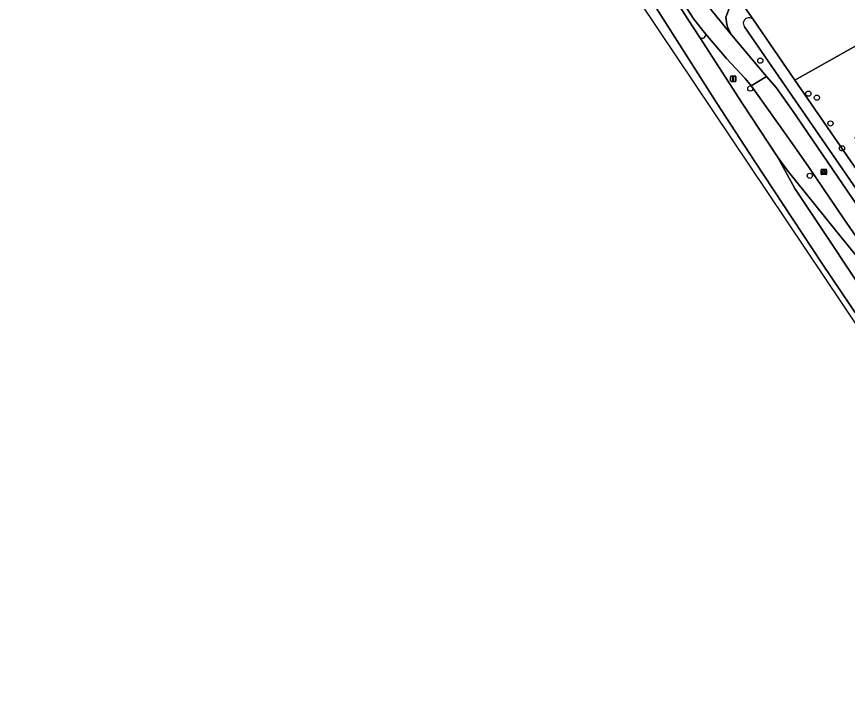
# Model space of a CAD drawing. Extents: x 157767 to 159172, y 387839 to 389425.
# Drawn here: x 158248.5 to 158404.2, y 387844.2 to 387969.9 of the extents above; entities that cross this region are included whole.
import ezdxf

# ---------------------------------------------------------------- set-up
doc = ezdxf.new("R2010")
doc.units = 0
for name, color, linetype in [('IMGEO_Berm_groen', 7, 'Continuous'), ('IMGEO_Berm_open', 7, 'Continuous'), ('IMGEO_Boom', 7, 'Continuous'), ('IMGEO_Brandkraan', 7, 'Continuous'), ('IMGEO_Erf', 7, 'Continuous'), ('IMGEO_Fietspad_gesloten', 7, 'Continuous'), ('IMGEO_Fietspad_open', 7, 'Continuous'), ('IMGEO_Groenvoorziening', 7, 'Continuous'), ('IMGEO_Hek', 7, 'Continuous'), ('IMGEO_Lichtmast', 7, 'Continuous'), ('IMGEO_Rijbaan_regionaal_gesloten', 7, 'Continuous'), ('IMGEO_Voetpad_open', 7, 'Continuous'), ('IMGEO_Waterloop', 7, 'Continuous')]:
    doc.layers.add(name, color=color, linetype=linetype)

msp = doc.modelspace()

# ---------------------------------------------------------------- linework, layer by layer
at = {"layer": 'IMGEO_Berm_groen'}
for points in [[(158376.58, 387965.96), (158384.48, 387953.68), (158391.12, 387943.61), (158392.96, 387941.13), (158402, 387929.9), (158411.73, 387917.88)], [(158397, 387941.7), (158393.84, 387946.22), (158386.9, 387955.99), (158386.18, 387956.88), (158385.06, 387958.27), (158381.59, 387962.01), (158377.66, 387966.67)], [(158417.36, 387910.14), (158419.18, 387907.44), (158420.01, 387908.01), (158415.77, 387914.21), (158409.21, 387923.86), (158403.56, 387932.02), (158397, 387941.7)]]:
    msp.add_lwpolyline(points, dxfattribs=at)
msp.add_arc((158377.01, 387966.48), 0.673, 230.2422, 16.3727, dxfattribs=at)
at = {"layer": 'IMGEO_Berm_open'}
for points in [[(158348.98, 388013.34), (158352.22, 388006.42), (158355.48, 388000), (158357.28, 387996.46), (158357.57, 387995.9), (158362.41, 387988.3), (158369.45, 387977.03), (158374.43, 387969.22), (158376.58, 387965.96)], [(158377.66, 387966.67), (158375.48, 387969.39), (158368.45, 387980.23)]]:
    msp.add_lwpolyline(points, dxfattribs=at)
msp.add_arc((158377.01, 387966.48), 0.673, 230.2422, 16.3727, dxfattribs=at)
at = {"layer": 'IMGEO_Boom'}
for centre in [(158387.91, 387961.62), (158386.04, 387956.4), (158396.92, 387955.44), (158398.52, 387954.69), (158401.07, 387949.86), (158403.23, 387945.2), (158397.18, 387940.06)]:
    msp.add_circle(centre, 0.489, dxfattribs=at)
at = {"layer": 'IMGEO_Brandkraan'}
for p, q in [((158399.33, 387940.34), (158399.33, 387941.2)), ((158399.4, 387941.27), (158400.25, 387941.27)), ((158399.59, 387940.76), (158399.59, 387940.78)), ((158399.63, 387940.81), (158400.03, 387940.81)), ((158400.02, 387940.73), (158399.63, 387940.73)), ((158399.84, 387940.49), (158399.81, 387940.49)), ((158399.82, 387941.05), (158399.84, 387941.05)), ((158400.07, 387940.78), (158400.07, 387940.76)), ((158400.33, 387941.2), (158400.33, 387940.34)), ((158400.25, 387940.27), (158399.4, 387940.27))]:
    msp.add_line(p, q, dxfattribs=at)
for points in [[(158399.33, 387940.34), (158399.33, 387941.2)], [(158399.4, 387941.27), (158400.25, 387941.27)], [(158400.33, 387941.2), (158400.33, 387940.34)], [(158400.25, 387940.27), (158399.4, 387940.27)]]:
    msp.add_lwpolyline(points, dxfattribs=at)
for centre, radius, start, end in [((158399.4, 387941.2), 0.0765, 91.552, 178.448), ((158399.4, 387941.2), 0.0765, 91.552, 178.448), ((158399.4, 387940.35), 0.0765, 181.552, 268.448), ((158399.4, 387940.35), 0.0765, 181.552, 268.448), ((158399.63, 387940.77), 0.0403, 85.8775, 175.7526), ((158399.62, 387940.76), 0.0366, 178.938, 274.7102), ((158400.03, 387940.77), 0.043, 264.8664, 352.4533), ((158400.03, 387940.78), 0.0386, 1.7309, 96.639), ((158400.25, 387941.2), 0.0765, 1.552, 88.448), ((158400.25, 387941.2), 0.0765, 1.552, 88.448), ((158400.25, 387940.35), 0.0765, 271.552, 358.448), ((158400.25, 387940.35), 0.0765, 271.552, 358.448)]:
    msp.add_arc(centre, radius, start, end, dxfattribs=at)
for centre, major_axis, ratio, start_param, end_param in [((158399.81, 387940.77), (-0.387, 0.002), 0.722429, 4.712389, 7.853982), ((158399.84, 387940.77), (-0.39, 0.002), 0.717154, 1.570796, 4.712389)]:
    msp.add_ellipse(centre, major_axis=major_axis, ratio=ratio, start_param=start_param, end_param=end_param, dxfattribs=at)
at = {"layer": 'IMGEO_Erf'}
msp.add_lwpolyline([(158382.8, 387980.24), (158380.49, 387979.28), (158379.88, 387979.02), (158383.68, 387973.51), (158386.63, 387969.24), (158394.4, 387957.97), (158412.38, 387968.07), (158417.68, 387971.05), (158428.8, 387977.29), (158429.92, 387977.92), (158434.46, 387980.47), (158440.86, 387984.07), (158441.22, 387984.28), (158446.11, 387987.02), (158456.94, 387993.1), (158451.95, 388000), (158401.09, 388069.4)], dxfattribs=at)
at = {"layer": 'IMGEO_Fietspad_gesloten'}
msp.add_lwpolyline([(158436.18, 387885.34), (158438.68, 387886.74), (158394.09, 387952.07), (158390.87, 387956.57), (158389.08, 387958.68), (158386.18, 387956.88), (158386.9, 387955.99), (158393.84, 387946.22), (158397, 387941.7), (158403.56, 387932.02), (158409.21, 387923.86), (158415.77, 387914.21), (158420.01, 387908.01), (158424.48, 387901.48), (158426.88, 387897.99), (158434.27, 387887.23), (158435.75, 387885.07)], close=True, dxfattribs=at)
at = {"layer": 'IMGEO_Fietspad_open'}
msp.add_lwpolyline([(158356.65, 388000), (158357.3, 387998.86), (158358.42, 387996.85), (158359.52, 387994.79), (158364.77, 387985.98), (158368.45, 387980.23), (158375.48, 387969.39), (158377.66, 387966.67), (158381.59, 387962.01), (158385.06, 387958.27), (158386.18, 387956.88), (158389.08, 387958.68), (158382.54, 387966.47), (158378.15, 387971.85), (158376.25, 387974.42), (158374.77, 387976.74), (158373.35, 387979.01), (158370.86, 387982.98), (158365.14, 387992.23)], dxfattribs=at)
at = {"layer": 'IMGEO_Groenvoorziening'}
for points in [[(158386.63, 387969.24), (158383.68, 387973.51), (158382.41, 387972.2), (158381.42, 387969.79), (158381.61, 387968.42), (158381.82, 387967.79), (158382.54, 387966.47), (158389.08, 387958.68), (158390.87, 387956.57), (158394.09, 387952.07), (158438.68, 387886.74), (158446.32, 387875.55), (158447.84, 387876.59), (158451.14, 387878.83), (158405.61, 387947.32)], [(158442.29, 387884.77), (158384.96, 387967.95)], [(158412.38, 387968.07), (158394.4, 387957.97), (158443.93, 387886.21)]]:
    msp.add_lwpolyline(points, dxfattribs=at)
msp.add_arc((158385.78, 387968.61), 1.06, 36.4036, 219.1606, dxfattribs=at)
at = {"layer": 'IMGEO_Hek'}
msp.add_lwpolyline([(158386.63, 387969.24), (158383.68, 387973.51)], dxfattribs=at)
at = {"layer": 'IMGEO_Lichtmast'}
for p, q in [((158382.34, 387957.82), (158382.34, 387958.62)), ((158382.34, 387958.62), (158382.34, 387957.82)), ((158382.44, 387958.72), (158383.23, 387958.72)), ((158383.23, 387958.72), (158382.44, 387958.72)), ((158383.23, 387957.72), (158382.44, 387957.72)), ((158382.44, 387957.72), (158383.23, 387957.72)), ((158383.33, 387958.62), (158383.33, 387957.82)), ((158383.33, 387957.82), (158383.33, 387958.62))]:
    msp.add_line(p, q, dxfattribs=at)
msp.add_lwpolyline([(158382.76, 387958.59), (158382.91, 387958.59), (158382.91, 387957.84), (158382.76, 387957.84), (158382.76, 387958.59)], dxfattribs=at)
for centre, start, end in [((158382.44, 387958.62), 90, 180), ((158382.44, 387958.62), 90, 180), ((158382.44, 387957.82), 180, 270), ((158382.44, 387957.82), 180, 270), ((158383.23, 387958.62), 0, 90), ((158383.23, 387958.62), 360, 90), ((158383.23, 387957.82), 270, 0), ((158383.23, 387957.82), 270, 0)]:
    msp.add_arc(centre, 0.1, start, end, dxfattribs=at)
at = {"layer": 'IMGEO_Rijbaan_regionaal_gesloten'}
msp.add_lwpolyline([(158451.49, 387844.24), (158452.8, 387845.02), (158451.52, 387846.95), (158442.15, 387860.94), (158426.87, 387883.33), (158408.41, 387910.46), (158399.46, 387923.7), (158386.76, 387942.89), (158379.77, 387953.65), (158360.95, 387983.28), (158344.04, 388010.28), (158333.45, 388027.23), (158314.65, 388057.25), (158299.75, 388081.13), (158276.3, 388118.67), (158263.51, 388139.13), (158246.51, 388166.46), (158235.87, 388183.54), (158227.89, 388196.4), (158226.49, 388195.55), (158248.48, 388159.5), (158365.23, 387972.76)], close=True, dxfattribs=at)
for points in [[(158246.51, 388166.46), (158263.51, 388139.13), (158276.3, 388118.67), (158299.75, 388081.13), (158314.65, 388057.25), (158333.45, 388027.23), (158344.04, 388010.28), (158360.95, 387983.28), (158379.77, 387953.65), (158386.76, 387942.89), (158399.46, 387923.7), (158408.41, 387910.46), (158426.87, 387883.33), (158442.15, 387860.94), (158451.52, 387846.95), (158452.8, 387845.02), (158456.21, 387847.05), (158455.2, 387848.5), (158450.46, 387855.42)], [(158449.32, 387857.17), (158446.56, 387860.23), (158431.39, 387882.66), (158411.06, 387912.61), (158394.36, 387937.67), (158391.12, 387943.61), (158384.48, 387953.68), (158376.58, 387965.96), (158374.43, 387969.22), (158369.45, 387977.03), (158362.41, 387988.3), (158357.57, 387995.9), (158357.28, 387996.46), (158355.48, 388000), (158352.22, 388006.42), (158348.98, 388013.34), (158348.67, 388013.63), (158344.21, 388022.73)], [(158411.73, 387917.88), (158402, 387929.9), (158392.96, 387941.13), (158391.12, 387943.61), (158394.36, 387937.67), (158411.06, 387912.61), (158431.39, 387882.66), (158446.56, 387860.23), (158449.32, 387857.17)]]:
    msp.add_lwpolyline(points, dxfattribs=at)
at = {"layer": 'IMGEO_Voetpad_open'}
msp.add_lwpolyline([(158373.35, 387979.01), (158374.77, 387976.74), (158376.25, 387974.42), (158378.15, 387971.85), (158382.54, 387966.47), (158381.82, 387967.79), (158381.61, 387968.42), (158381.42, 387969.79), (158382.41, 387972.2), (158383.68, 387973.51), (158379.88, 387979.02)], dxfattribs=at)
at = {"layer": 'IMGEO_Waterloop'}
for points in [[(158443.93, 387886.21), (158394.4, 387957.97), (158386.63, 387969.24)], [(158384.96, 387967.95), (158442.29, 387884.77)]]:
    msp.add_lwpolyline(points, dxfattribs=at)
msp.add_arc((158385.78, 387968.61), 1.06, 36.4036, 219.1606, dxfattribs=at)

doc.saveas('drawing.dxf')
